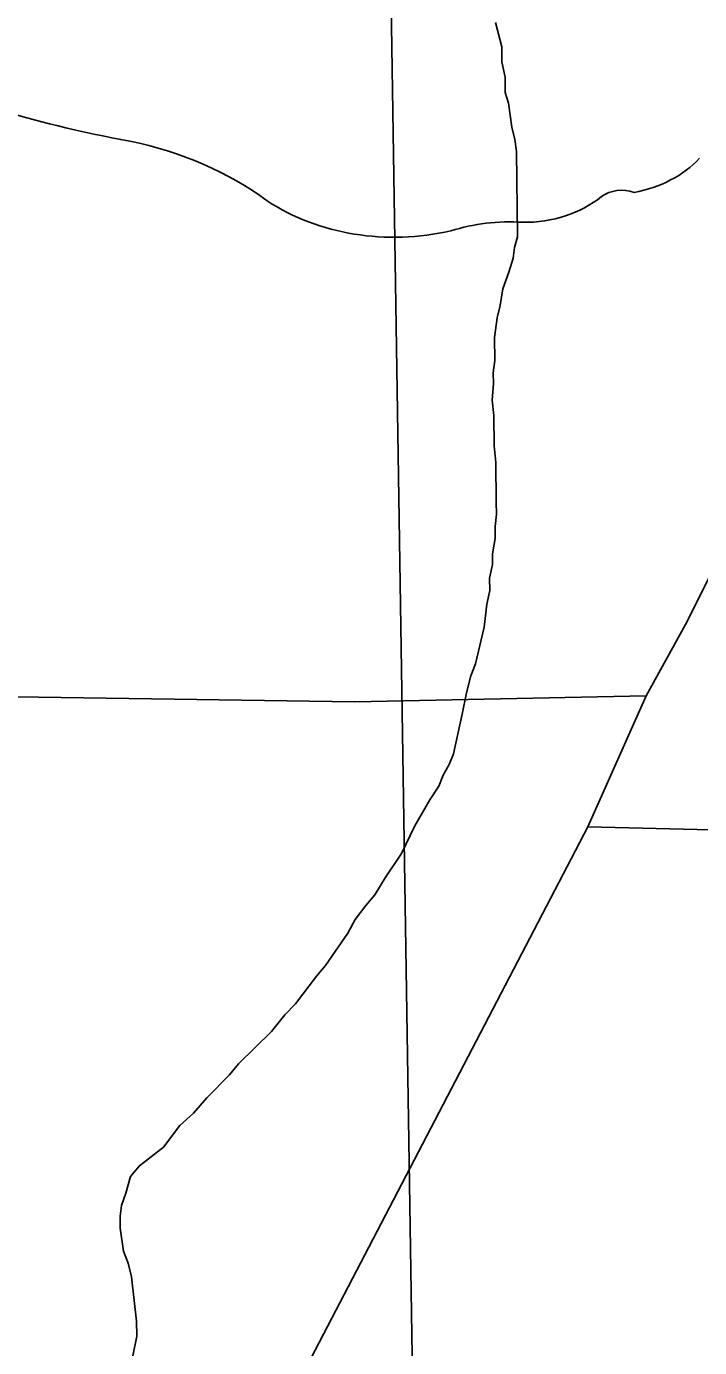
# Model space of a CAD drawing. Extents: x 0 to 34, y 0 to 22.
# Drawn here: x 4.4405 to 4.6086, y 16.7993 to 17.129 of the extents above; entities that cross this region are included whole.
import ezdxf

# ---------------------------------------------------------------- set-up
doc = ezdxf.new("R2010")
doc.units = 0
for name, color, linetype in [('GM_X_County_Road', 7, 'Continuous'), ('GM_X_Minor_River', 7, 'Continuous'), ('GM_X_Section', 7, 'Continuous'), ('GM_X_State_Shield', 7, 'Continuous'), ('GM_X_Township_Road', 7, 'Continuous')]:
    doc.layers.add(name, color=color, linetype=linetype)

msp = doc.modelspace()

# ---------------------------------------------------------------- linework, layer by layer
at = {"layer": 'GM_X_County_Road'}
msp.add_lwpolyline([(4.30411, 16.68523), (4.39551, 16.6873), (4.41229, 16.68968), (4.4267, 16.69428), (4.44068, 16.6996), (4.45473, 16.71024), (4.46516, 16.71819), (4.47258, 16.72621), (4.47852, 16.73334), (4.58068, 16.92928), (4.59524, 16.96194), (4.60504, 16.97976), (4.61588, 17.00129), (4.62182, 17.01229), (4.63013, 17.02431), (4.65416, 17.05807), (4.75214, 17.16729), (4.77199, 17.18941), (4.78076, 17.19929), (4.78655, 17.2058)], dxfattribs=at)
at = {"layer": 'GM_X_Minor_River'}
for points in [[(4.55759, 17.13), (4.55918, 17.12394), (4.55923, 17.12014), (4.56003, 17.11635), (4.56007, 17.11255), (4.56086, 17.1099), (4.56169, 17.10383), (4.56248, 17.1008), (4.5629, 17.09776), (4.56314, 17.07649), (4.56241, 17.07382), (4.56206, 17.07115), (4.56096, 17.06772), (4.55949, 17.06352), (4.55878, 17.05933), (4.55806, 17.05628), (4.55736, 17.05134), (4.55742, 17.04564), (4.55708, 17.04259), (4.55711, 17.03993), (4.55678, 17.03575), (4.5572, 17.03195), (4.55729, 17.02435), (4.55771, 17.02018), (4.55783, 17.0103), (4.55786, 17.00726), (4.55752, 17.00421), (4.55755, 17.00118), (4.55684, 16.99737), (4.55687, 16.99471), (4.55615, 16.99128), (4.55618, 16.98824), (4.55546, 16.98481), (4.55477, 16.9791), (4.5526, 16.96996), (4.55149, 16.9669), (4.55041, 16.96271), (4.54933, 16.95738), (4.54717, 16.94747), (4.54606, 16.9448), (4.54457, 16.94212), (4.54346, 16.93944), (4.54123, 16.936), (4.53751, 16.92949), (4.53418, 16.92261), (4.53007, 16.91649), (4.52747, 16.91228), (4.52522, 16.90959), (4.52261, 16.90614), (4.52075, 16.90269), (4.51515, 16.89465), (4.51291, 16.89196), (4.50768, 16.88506), (4.50505, 16.88237), (4.50169, 16.87815), (4.49344, 16.87007), (4.49119, 16.86738)], [(4.49119, 16.86738), (4.48557, 16.86161), (4.4822, 16.85778), (4.47882, 16.85469), (4.47471, 16.84932), (4.46869, 16.84469), (4.46645, 16.84201), (4.46536, 16.83781), (4.46426, 16.83476), (4.46391, 16.8321), (4.46394, 16.82906), (4.46477, 16.82337), (4.46594, 16.82034), (4.46673, 16.81693), (4.468, 16.80592), (4.46804, 16.80212), (4.46696, 16.79679)]]:
    msp.add_lwpolyline(points, dxfattribs=at)
at = {"layer": 'GM_X_Section'}
for points in [[(5.54015, 17.2602), (5.54684, 16.2132), (4.54619, 16.19229), (4.52994, 17.24175)], [(4.52994, 17.24175), (4.54619, 16.19229), (3.5333, 16.18652), (3.52446, 17.2236)]]:
    msp.add_lwpolyline(points, close=True, dxfattribs=at)
at = {"layer": 'GM_X_State_Shield'}
for centre, major_axis, start_param, end_param in [((4.52223, 17.29727), (0.2524, 0), 4.195997, 4.488961), ((4.44698, 17.03911), (0.07897, 0), 0.823519, 1.323587), ((4.58595, 17.10962), (0.02824, 0), 4.937069, 5.64225), ((4.565, 17.10149), (0.0267, 0), 4.691044, 5.507374), ((4.58916, 17.08211), (0.00752, 0), 1.147584, 2.315152), ((4.53239, 17.11648), (0.05011, 0), 4.026481, 4.996735), ((4.56134, 17.04729), (0.04118, 0), 1.495662, 1.94098)]:
    msp.add_ellipse(centre, major_axis=major_axis, ratio=0.8, start_param=start_param, end_param=end_param, dxfattribs=at)
at = {"layer": 'GM_X_Township_Road'}
for points in [[(4.32171, 16.96254), (4.4209, 16.96194), (4.52247, 16.96046), (4.59524, 16.96194)], [(4.58068, 16.92928), (4.61484, 16.92838), (4.6775, 16.92928), (4.72532, 16.93017), (4.78926, 16.92218)]]:
    msp.add_lwpolyline(points, dxfattribs=at)

doc.saveas('drawing.dxf')
